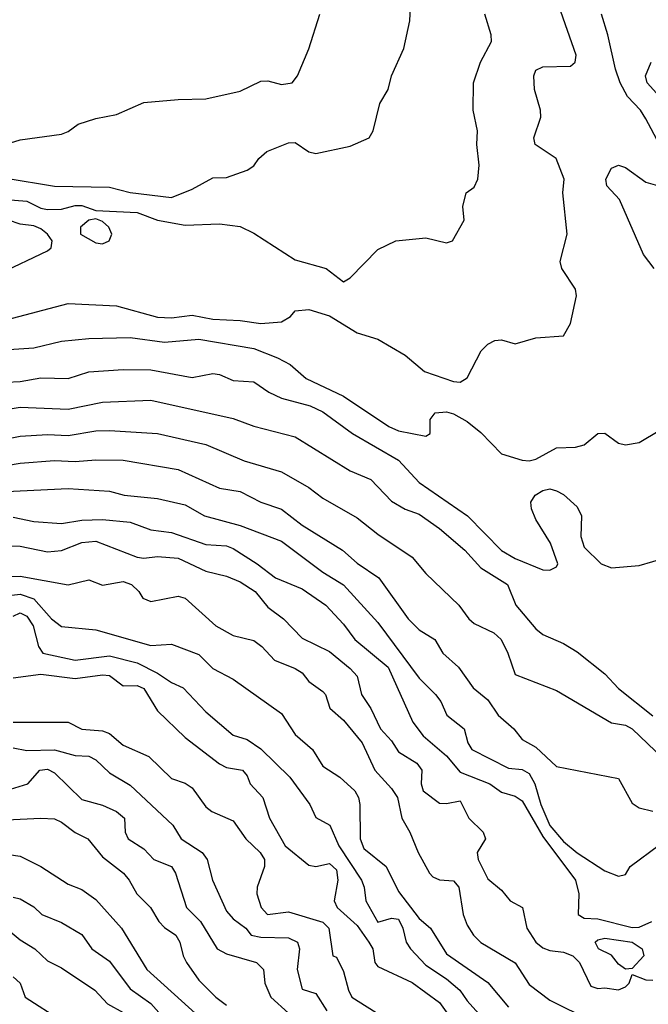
# Model space of a CAD drawing. Header units: metres. Extents: x -46681 to -43747, y -240911 to -237677.
# Tile 485 of 656: x -46591 to -46545, y -239416 to -239344. Entities that reach past the tile are written whole.
import ezdxf

# ---------------------------------------------------------------- set-up
doc = ezdxf.new("R2010")
doc.units = ezdxf.units.M
doc.layers.add('CONTOUR_INDEX', color=1, linetype='Continuous')
doc.layers.add('CONTOUR_INTER', color=3, linetype='Continuous')

msp = doc.modelspace()

# ---------------------------------------------------------------- linework, layer by layer
at = {"layer": 'CONTOUR_INDEX'}
for points, elevation in [([(-46544.61, -239353.52), (-46545.595, -239351.63), (-46545.998, -239351.02), (-46546.945, -239350.02), (-46547.47, -239349.02), (-46547.812, -239348.02), (-46548.362, -239345.52), (-46548.828, -239344.02)], 85), ([(-46545.004, -239362.52), (-46545.784, -239361.52), (-46547.526, -239357.52), (-46548.434, -239356.52), (-46548.526, -239356.02), (-46548.095, -239355.22), (-46547.595, -239355.002), (-46547.095, -239355.174), (-46545.595, -239356.243), (-46544.595, -239356.533)], 85), ([(-46595.595, -239368.664), (-46590.095, -239368.294), (-46588.095, -239367.812), (-46586.095, -239367.615), (-46583.095, -239367.548), (-46580.595, -239367.893), (-46578.095, -239367.665), (-46574.095, -239368.357), (-46572.391, -239369.02), (-46571.471, -239369.52), (-46570.31, -239370.52), (-46567.595, -239371.809), (-46564.288, -239374.02), (-46563.595, -239374.334), (-46561.595, -239374.727), (-46561.294, -239374.52), (-46561.283, -239373.52), (-46560.925, -239373.02), (-46560.095, -239372.953), (-46559.595, -239373.097), (-46558.595, -239373.67), (-46557.595, -239374.447), (-46556.095, -239375.999), (-46554.595, -239376.467), (-46554.095, -239376.526), (-46553.595, -239376.408), (-46552.095, -239375.578), (-46550.721, -239375.52), (-46550.095, -239375.362), (-46549.095, -239374.522), (-46548.595, -239374.508), (-46547.595, -239375.233), (-46547.095, -239375.35), (-46546.095, -239375.197), (-46544.595, -239374.288)], 85), ([(-46595.095, -239378.9), (-46587.595, -239378.522), (-46584.595, -239378.721), (-46583.521, -239379.02), (-46581.095, -239379.269), (-46579.095, -239379.723), (-46577.701, -239380.52), (-46575.095, -239381.231), (-46572.095, -239382.362), (-46569.095, -239384.61), (-46567.595, -239385.535), (-46565.095, -239388.267), (-46562.095, -239392.332), (-46560.892, -239393.52), (-46560.517, -239394.02), (-46560.065, -239395.02), (-46558.824, -239396.02), (-46558.558, -239397.02), (-46558.245, -239397.52), (-46555.595, -239398.872), (-46554.595, -239398.982), (-46554.095, -239399.253), (-46553.682, -239400.02), (-46553.236, -239401.52), (-46552.595, -239403.047), (-46551.595, -239404.212), (-46550.595, -239405.022), (-46548.595, -239406.342), (-46547.595, -239406.725), (-46547.095, -239406.617), (-46546.747, -239406.02), (-46544.595, -239404.418)], 90), ([(-46591.595, -239387.815), (-46591.095, -239387.572), (-46590.595, -239387.815), (-46590.148, -239388.52), (-46589.757, -239390.02), (-46589.448, -239390.52), (-46587.095, -239391.016), (-46584.595, -239390.708), (-46582.595, -239391.224), (-46581.095, -239391.959), (-46580.095, -239392.651), (-46579.236, -239393.02), (-46577.595, -239394.779), (-46575.595, -239396.466), (-46574.595, -239396.797), (-46573.595, -239397.466), (-46571.482, -239399.52), (-46570.039, -239401.52), (-46569.595, -239402.471), (-46568.588, -239403.02), (-46567.934, -239404.52), (-46566.276, -239407.02), (-46566.081, -239407.52), (-46565.962, -239408.52), (-46565.095, -239410.08), (-46564.095, -239409.777), (-46563.595, -239409.849), (-46563.262, -239410.52), (-46563.035, -239411.52), (-46562.724, -239412.02), (-46561.595, -239413.216), (-46560.095, -239414.2), (-46559.128, -239415.02), (-46558.595, -239415.799), (-46555.595, -239419.138)], 95), ([(-46594.095, -239402.735), (-46589.595, -239402.509), (-46588.595, -239402.56), (-46588.095, -239402.793), (-46587.095, -239403.558), (-46586.173, -239404.02), (-46585.095, -239405.322), (-46583.572, -239406.52), (-46583.154, -239407.02), (-46582.605, -239408.02), (-46581.623, -239409.02), (-46581.019, -239410.02), (-46580.595, -239410.473), (-46579.764, -239411.02), (-46579.473, -239411.52), (-46579.235, -239412.52), (-46578.986, -239413.02), (-46578.095, -239414.3), (-46576.871, -239415.52), (-46576.095, -239416.108)], 100)]:
    msp.add_lwpolyline(points, dxfattribs=dict(at, elevation=elevation))
at = {"layer": 'CONTOUR_INTER'}
for points, elevation in [([(-46592.095, -239366.273), (-46587.595, -239365.078), (-46584.095, -239365.242), (-46581.095, -239366.073), (-46580.095, -239366.117), (-46578.595, -239365.922), (-46577.095, -239366.223), (-46575.095, -239366.317), (-46573.595, -239366.528), (-46572.095, -239366.412), (-46571.439, -239366.02), (-46571.095, -239365.602), (-46570.095, -239365.519), (-46568.595, -239365.983), (-46566.595, -239367.216), (-46565.095, -239367.666), (-46563.095, -239368.841), (-46561.686, -239370.02), (-46559.595, -239370.758), (-46559.095, -239370.801), (-46558.595, -239370.487), (-46557.572, -239368.52), (-46557.095, -239368.036), (-46556.595, -239367.776), (-46556.095, -239367.717), (-46555.095, -239367.997), (-46553.595, -239367.577), (-46551.595, -239367.423), (-46551.084, -239366.52), (-46550.654, -239364.52), (-46550.731, -239364.02), (-46551.712, -239362.52), (-46551.843, -239362.02), (-46551.334, -239360.02), (-46551.639, -239357.02), (-46551.539, -239356.02), (-46552.129, -239354.52), (-46553.658, -239353.52), (-46553.741, -239353.02), (-46553.24, -239351.52), (-46553.255, -239351.02), (-46553.698, -239349.52), (-46553.744, -239348.52), (-46553.595, -239348.096), (-46553.095, -239347.857), (-46551.095, -239347.8), (-46550.743, -239347.52), (-46550.679, -239347.02), (-46552.416, -239342.02)], 84), ([(-46592.095, -239355.963), (-46588.595, -239356.541), (-46584.595, -239356.623), (-46583.095, -239356.998), (-46580.095, -239357.37), (-46578.595, -239356.769), (-46577.095, -239355.942), (-46576.095, -239355.912), (-46574.595, -239355.385), (-46574.095, -239355.06), (-46573.737, -239354.52), (-46573.16, -239354.02), (-46571.595, -239353.395), (-46571.095, -239353.368), (-46570.095, -239354.044), (-46569.595, -239354.16), (-46567.095, -239353.625), (-46565.727, -239353.02), (-46565.437, -239352.52), (-46564.934, -239350.52), (-46564.331, -239349.52), (-46564.098, -239348.52), (-46563.195, -239346.52), (-46562.755, -239344.52), (-46562.691, -239343.02)], 82), ([(-46592.095, -239353.481), (-46591.095, -239353.173), (-46588.095, -239352.758), (-46587.595, -239352.568), (-46586.865, -239352.02), (-46585.595, -239351.608), (-46584.095, -239351.334), (-46582.095, -239350.462), (-46579.595, -239350.225), (-46577.595, -239350.181), (-46575.095, -239349.628), (-46573.595, -239348.9), (-46573.095, -239348.878), (-46572.095, -239349.148), (-46571.311, -239349.02), (-46570.936, -239348.52), (-46570.095, -239346.553), (-46569.308, -239344.02)], 81), ([(-46592.095, -239357.517), (-46590.595, -239357.642), (-46589.595, -239358.131), (-46589.095, -239358.239), (-46588.095, -239358.21), (-46587.095, -239357.951), (-46586.595, -239357.951), (-46585.595, -239358.299), (-46582.595, -239358.467), (-46581.095, -239359.016), (-46579.095, -239359.383), (-46576.595, -239359.285), (-46575.095, -239359.468), (-46574.095, -239359.956), (-46571.095, -239361.902), (-46568.835, -239362.52), (-46567.595, -239363.489), (-46567.095, -239363.212), (-46565.095, -239361.156), (-46563.787, -239360.52), (-46561.595, -239360.308), (-46560.095, -239360.666), (-46559.671, -239360.52), (-46558.802, -239359.02), (-46558.913, -239358.02), (-46558.665, -239357.02), (-46558.095, -239356.602), (-46557.824, -239356.02), (-46557.732, -239355.02), (-46557.903, -239353.52), (-46557.841, -239352.52), (-46558.167, -239351.02), (-46558.146, -239349.02), (-46557.619, -239347.52), (-46556.838, -239346.02), (-46556.845, -239345.52), (-46557.303, -239344.02)], 83), ([(-46543.723, -239351.02), (-46545.521, -239349.02), (-46545.629, -239348.52), (-46545.221, -239347.52)], 86), ([(-46592.595, -239362.894), (-46589.095, -239361.241), (-46588.834, -239361.02), (-46588.765, -239360.52), (-46589.102, -239360.02), (-46589.595, -239359.641), (-46590.095, -239359.419), (-46591.095, -239359.299), (-46591.926, -239359.02)], 83), ([(-46586.095, -239359.017), (-46586.702, -239359.52), (-46586.707, -239360.02), (-46585.595, -239360.669), (-46585.095, -239360.728), (-46584.617, -239360.52), (-46584.423, -239360.02), (-46584.644, -239359.52), (-46585.095, -239359.1), (-46585.595, -239358.923), (-46586.095, -239359.017)], 83), ([(-46593.095, -239370.855), (-46591.095, -239370.753), (-46589.595, -239370.478), (-46587.595, -239370.535), (-46586.095, -239370.057), (-46583.595, -239369.883), (-46581.595, -239369.911), (-46578.595, -239370.452), (-46577.095, -239370.164), (-46576.595, -239370.242), (-46575.595, -239370.674), (-46574.095, -239370.766), (-46573.001, -239371.52), (-46572.095, -239371.966), (-46570.001, -239372.52), (-46569.095, -239372.966), (-46566.937, -239374.52), (-46563.595, -239376.465), (-46562.095, -239378.09), (-46558.563, -239380.52), (-46556.095, -239383.04), (-46555.095, -239383.617), (-46553.095, -239384.45), (-46552.595, -239384.477), (-46552.095, -239384.237), (-46551.996, -239384.02), (-46552.544, -239382.52), (-46553.595, -239380.789), (-46553.924, -239380.02), (-46553.956, -239379.52), (-46553.649, -239379.02), (-46553.095, -239378.673), (-46552.595, -239378.566), (-46552.095, -239378.691), (-46551.595, -239378.964), (-46550.595, -239379.872), (-46550.292, -239380.52), (-46550.334, -239382.02), (-46550.095, -239382.806), (-46548.862, -239384.02), (-46548.095, -239384.303), (-46546.095, -239384.137), (-46544.095, -239383.541)], 86), ([(-46596.095, -239373.458), (-46591.095, -239372.608), (-46587.595, -239372.758), (-46585.095, -239372.251), (-46581.595, -239372.118), (-46575.595, -239373.447), (-46574.095, -239373.994), (-46571.095, -239374.775), (-46567.095, -239377.25), (-46565.595, -239377.883), (-46564.095, -239379.459), (-46563.095, -239380.034), (-46562.095, -239380.402), (-46560.595, -239381.451), (-46558.772, -239383.02), (-46557.595, -239384.302), (-46555.672, -239385.52), (-46555.047, -239387.02), (-46553.595, -239388.745), (-46553.095, -239389.158), (-46551.595, -239389.8), (-46550.595, -239390.413), (-46548.581, -239392.02), (-46547.595, -239393.071), (-46545.095, -239395.065)], 87), ([(-46592.595, -239375.013), (-46591.095, -239374.713), (-46589.095, -239374.603), (-46587.595, -239374.688), (-46585.595, -239374.336), (-46584.595, -239374.323), (-46581.095, -239374.54), (-46577.595, -239375.324), (-46574.807, -239376.52), (-46572.095, -239377.319), (-46570.095, -239378.453), (-46569.095, -239379.231), (-46566.595, -239380.656), (-46565.095, -239381.865), (-46562.595, -239383.534), (-46561.595, -239384.708), (-46559.191, -239387.02), (-46558.472, -239388.02), (-46558.095, -239388.35), (-46556.665, -239389.02), (-46556.134, -239389.52), (-46555.632, -239390.52), (-46555.095, -239392.05), (-46552.095, -239393.215), (-46548.095, -239395.588), (-46547.095, -239395.738), (-46546.595, -239396.009), (-46542.095, -239400.331)], 88), ([(-46593.095, -239377.021), (-46591.095, -239376.697), (-46588.595, -239376.505), (-46587.095, -239376.578), (-46585.595, -239376.442), (-46583.595, -239376.467), (-46579.595, -239377.151), (-46576.595, -239378.501), (-46575.095, -239378.753), (-46573.595, -239379.526), (-46572.095, -239380.037), (-46570.595, -239381.193), (-46567.663, -239383.02), (-46566.595, -239383.961), (-46565.007, -239385.02), (-46562.886, -239388.02), (-46562.095, -239388.819), (-46560.936, -239389.52), (-46560.363, -239390.52), (-46559.236, -239391.52), (-46558.153, -239393.02), (-46557.095, -239393.897), (-46556.35, -239395.02), (-46555.193, -239396.02), (-46554.595, -239396.789), (-46553.595, -239397.344), (-46552.095, -239398.747), (-46547.595, -239399.623), (-46546.595, -239401.409), (-46546.095, -239401.75), (-46545.095, -239401.996)], 89), ([(-46591.595, -239380.607), (-46590.095, -239380.939), (-46588.095, -239381.086), (-46586.595, -239380.834), (-46585.095, -239380.786), (-46583.095, -239380.991), (-46581.595, -239381.536), (-46580.095, -239381.743), (-46577.595, -239382.615), (-46576.095, -239382.71), (-46575.595, -239382.902), (-46573.857, -239384.02), (-46572.537, -239385.02), (-46570.595, -239385.838), (-46568.875, -239387.02), (-46567.595, -239388.396), (-46566.758, -239389.52), (-46564.327, -239391.52), (-46562.536, -239395.52), (-46561.805, -239396.52), (-46560.095, -239397.978), (-46559.095, -239399.162), (-46556.957, -239400.02), (-46556.095, -239400.628), (-46555.095, -239400.916), (-46554.595, -239401.246), (-46553.095, -239403.854), (-46550.715, -239407.02), (-46550.48, -239408.02), (-46550.536, -239409.52), (-46550.095, -239409.788), (-46549.095, -239409.832), (-46546.595, -239410.456), (-46546.095, -239410.449), (-46545.172, -239410.02)], 91), ([(-46593.095, -239382.689), (-46591.095, -239382.725), (-46589.095, -239383.134), (-46588.095, -239383.048), (-46586.595, -239382.456), (-46585.595, -239382.353), (-46582.595, -239383.52), (-46582.095, -239383.59), (-46581.095, -239383.474), (-46579.595, -239383.603), (-46577.595, -239384.541), (-46576.095, -239384.91), (-46575.095, -239385.327), (-46574.011, -239386.02), (-46573.095, -239387.171), (-46571.95, -239388.02), (-46570.595, -239389.409), (-46568.595, -239390.392), (-46567.095, -239391.632), (-46566.595, -239392.171), (-46566.265, -239393.52), (-46565.595, -239394.529), (-46564.896, -239396.02), (-46564.095, -239396.89), (-46563.595, -239397.694), (-46562.257, -239398.52), (-46561.896, -239399.02), (-46561.935, -239400.02), (-46561.789, -239400.52), (-46560.595, -239401.428), (-46560.095, -239401.451), (-46559.095, -239401.24), (-46558.471, -239402.52), (-46557.437, -239403.52), (-46557.26, -239404.02), (-46557.869, -239405.02), (-46557.798, -239405.52), (-46557.095, -239406.936), (-46556.095, -239407.754), (-46555.471, -239408.52), (-46554.582, -239409.02), (-46554.255, -239410.52), (-46553.595, -239411.535), (-46553.095, -239411.948), (-46552.595, -239412.144), (-46551.595, -239412.259), (-46550.92, -239412.52), (-46550.437, -239413.02), (-46549.595, -239414.728), (-46549.095, -239414.896), (-46548.595, -239414.842), (-46547.595, -239414.99), (-46547.095, -239414.787), (-46546.819, -239414.52), (-46546.595, -239413.892), (-46545.595, -239414.264), (-46545.095, -239414.303)], 92), ([(-46595.095, -239384.982), (-46591.095, -239384.916), (-46587.595, -239385.542), (-46586.095, -239385.164), (-46585.095, -239385.559), (-46583.595, -239385.301), (-46582.995, -239385.52), (-46582.458, -239386.02), (-46582.161, -239386.52), (-46581.595, -239386.741), (-46579.595, -239386.355), (-46579.095, -239386.515), (-46576.872, -239388.52), (-46575.595, -239389.218), (-46574.095, -239389.588), (-46573.519, -239390.02), (-46572.595, -239391.007), (-46571.095, -239391.613), (-46570.595, -239391.942), (-46570.095, -239392.578), (-46569.095, -239393.303), (-46568.901, -239393.52), (-46568.568, -239394.52), (-46567.595, -239395.394), (-46566.238, -239397.02), (-46565.301, -239399.02), (-46564.095, -239400.361), (-46563.664, -239401.02), (-46563.348, -239402.52), (-46562.752, -239403.52), (-46562.15, -239405.02), (-46561.331, -239406.52), (-46561.095, -239406.772), (-46560.595, -239406.994), (-46559.595, -239407.065), (-46559.211, -239407.52), (-46558.889, -239409.52), (-46558.595, -239410.301), (-46558.144, -239411.02), (-46557.595, -239411.555), (-46555.095, -239413.024), (-46554.095, -239414.607), (-46552.595, -239415.741), (-46549.595, -239417.222)], 93), ([(-46592.095, -239386.336), (-46591.095, -239386.21), (-46590.095, -239386.558), (-46588.817, -239388.02), (-46588.095, -239388.558), (-46585.595, -239388.803), (-46581.595, -239389.959), (-46580.095, -239389.849), (-46578.095, -239390.602), (-46577.095, -239391.622), (-46575.595, -239392.409), (-46572.095, -239394.9), (-46571.095, -239396.431), (-46569.837, -239397.52), (-46569.095, -239398.724), (-46567.855, -239399.52), (-46566.757, -239400.52), (-46566.484, -239401.02), (-46566.388, -239401.52), (-46566.366, -239404.02), (-46566.095, -239404.711), (-46564.488, -239406.02), (-46563.595, -239407.857), (-46562.095, -239409.799), (-46561.251, -239410.52), (-46560.095, -239412.388), (-46557.095, -239414.465), (-46555.595, -239416.249)], 94), ([(-46591.595, -239392.294), (-46589.595, -239392.036), (-46587.095, -239392.357), (-46585.095, -239392.078), (-46584.595, -239392.125), (-46583.595, -239392.878), (-46582.595, -239392.854), (-46582.095, -239393.074), (-46581.095, -239394.709), (-46579.095, -239396.654), (-46576.595, -239398.568), (-46576.095, -239398.829), (-46574.925, -239399.02), (-46574.595, -239399.441), (-46574.37, -239400.02), (-46573.443, -239401.02), (-46572.963, -239402.52), (-46571.823, -239404.52), (-46570.095, -239405.927), (-46569.595, -239406.027), (-46568.595, -239405.798), (-46568.095, -239406.264), (-46567.997, -239407.02), (-46568.259, -239408.52), (-46568.038, -239409.02), (-46566.595, -239410.307), (-46565.734, -239411.52), (-46565.463, -239412.02), (-46565.31, -239413.02), (-46565.095, -239413.308), (-46562.595, -239414.462), (-46560.595, -239415.914), (-46559.595, -239417.353)], 96), ([(-46591.595, -239395.529), (-46587.595, -239395.537), (-46586.595, -239396.031), (-46585.095, -239396.16), (-46584.595, -239396.341), (-46583.595, -239397.201), (-46581.745, -239398.02), (-46580.095, -239399.619), (-46579.095, -239399.972), (-46578.595, -239400.307), (-46577.595, -239401.686), (-46577.166, -239402.02), (-46575.595, -239402.708), (-46574.68, -239404.02), (-46573.649, -239405.02), (-46573.332, -239405.52), (-46573.33, -239406.02), (-46573.85, -239407.52), (-46573.89, -239408.02), (-46573.58, -239409.02), (-46573.1, -239409.52), (-46571.595, -239409.318), (-46569.095, -239410.073), (-46568.64, -239410.52), (-46568.365, -239412.52), (-46568.095, -239412.613), (-46567.595, -239413.657), (-46567.231, -239415.02), (-46566.969, -239415.52), (-46564.095, -239417.356)], 97), ([(-46591.595, -239397.394), (-46590.595, -239397.584), (-46588.595, -239397.54), (-46587.095, -239397.965), (-46586.095, -239398.003), (-46585.595, -239398.261), (-46584.595, -239399.222), (-46583.095, -239400.12), (-46579.986, -239403.02), (-46579.393, -239404.02), (-46577.848, -239405.02), (-46577.507, -239405.52), (-46577.097, -239407.02), (-46576.095, -239409.27), (-46575.595, -239409.838), (-46574.674, -239410.52), (-46574.306, -239411.02), (-46573.595, -239411.165), (-46571.595, -239411.204), (-46570.937, -239411.52), (-46570.792, -239412.02), (-46570.955, -239413.52), (-46570.595, -239414.958), (-46569.595, -239415.262), (-46568.787, -239416.52)], 98), ([(-46592.095, -239400.49), (-46590.534, -239400.02), (-46589.657, -239399.02), (-46589.095, -239398.95), (-46588.595, -239399.203), (-46586.595, -239401.161), (-46585.095, -239401.571), (-46584.082, -239402.02), (-46583.514, -239402.52), (-46583.465, -239403.52), (-46583.239, -239404.02), (-46582.095, -239404.741), (-46581.379, -239405.52), (-46580.095, -239406.021), (-46579.786, -239406.52), (-46578.993, -239409.02), (-46577.987, -239410.02), (-46576.779, -239412.02), (-46576.095, -239412.387), (-46573.918, -239413.02), (-46573.393, -239413.52), (-46573.293, -239414.52), (-46572.866, -239415.52), (-46571.595, -239416.702)], 99), ([(-46592.595, -239405.057), (-46591.095, -239405.273), (-46589.597, -239406.02), (-46587.595, -239407.309), (-46586.595, -239407.701), (-46585.595, -239408.42), (-46583.716, -239410.52), (-46581.888, -239413.52), (-46578.095, -239416.942)], 101), ([(-46591.595, -239408.249), (-46591.095, -239408.374), (-46590.095, -239408.951), (-46589.511, -239409.52), (-46588.095, -239410.103), (-46586.595, -239410.981), (-46585.868, -239412.02), (-46584.595, -239412.923), (-46583.095, -239414.929), (-46581.595, -239415.99), (-46580.238, -239417.52)], 102), ([(-46592.095, -239410.513), (-46591.095, -239411.362), (-46590.025, -239412.02), (-46589.095, -239412.883), (-46588.095, -239413.402), (-46585.662, -239415.02), (-46584.749, -239416.02), (-46583.595, -239416.649)], 103), ([(-46549.29, -239411.52), (-46549.095, -239411.35), (-46548.595, -239411.236), (-46546.595, -239411.531), (-46545.87, -239412.02), (-46545.761, -239412.52), (-46546.595, -239413.449), (-46547.095, -239413.488), (-46547.595, -239413.142), (-46548.095, -239412.466), (-46549.048, -239412.02), (-46549.29, -239411.52)], 92), ([(-46591.595, -239414.055), (-46591.091, -239414.52), (-46590.737, -239415.52), (-46588.095, -239417.217)], 104)]:
    msp.add_lwpolyline(points, dxfattribs=dict(at, elevation=elevation))

doc.saveas('drawing.dxf')
